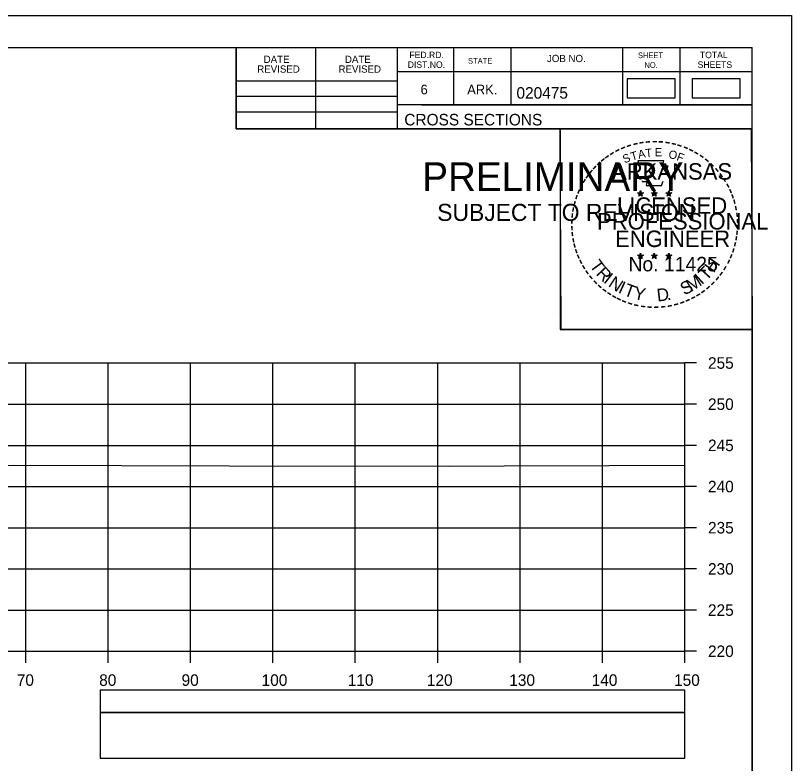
# Model space of a CAD drawing. Extents: x 1386544 to 1388153, y 379785 to 390999.
# Drawn here: x 1387428.4 to 1387522.6, y 388561.4 to 388652.2 of the extents above; entities that cross this region are included whole.
import ezdxf

# ---------------------------------------------------------------- set-up
doc = ezdxf.new("R2010")
doc.units = 0
for name, color, linetype in [('R_Axis', 7, 'Continuous'), ('R_Axis Annot', 7, 'Continuous'), ('R_Border', 7, 'Continuous'), ('R_Border PE', 7, 'Continuous'), ('R_Border Prem', 7, 'Continuous'), ('R_Exist Surface', 7, 'Continuous'), ('R_Grid', 7, 'Continuous'), ('R_No Plot', 7, 'Continuous'), ('S_SHOULDER', 7, 'Continuous')]:
    doc.layers.add(name, color=color, linetype=linetype)

msp = doc.modelspace()

# ---------------------------------------------------------------- linework, layer by layer
at = {"layer": 'R_Axis'}
for p, q in [((1387509.676, 388575.033), (1387509.676, 388610.033)), ((1387511.076, 388610.033), (1387509.676, 388610.033)), ((1387511.076, 388605.033), (1387509.676, 388605.033)), ((1387511.076, 388600.033), (1387509.676, 388600.033)), ((1387511.076, 388595.033), (1387509.676, 388595.033)), ((1387511.076, 388590.033), (1387509.676, 388590.033)), ((1387511.076, 388585.033), (1387509.676, 388585.033)), ((1387511.076, 388580.033), (1387509.676, 388580.033)), ((1387209.676, 388575.033), (1387509.676, 388575.033)), ((1387429.676, 388573.633), (1387429.676, 388575.033)), ((1387439.676, 388573.633), (1387439.676, 388575.033)), ((1387449.676, 388573.633), (1387449.676, 388575.033)), ((1387459.676, 388573.633), (1387459.676, 388575.033)), ((1387469.676, 388573.633), (1387469.676, 388575.033)), ((1387479.676, 388573.633), (1387479.676, 388575.033)), ((1387489.676, 388573.633), (1387489.676, 388575.033)), ((1387499.676, 388573.633), (1387499.676, 388575.033)), ((1387509.676, 388573.633), (1387509.676, 388575.033)), ((1387511.076, 388575.033), (1387509.676, 388575.033))]:
    msp.add_line(p, q, dxfattribs=at)
at = {"layer": 'R_Axis Annot'}
for points in [[(1387438.697, 388567.589), (1387509.676, 388567.589), (1387509.676, 388570.298), (1387438.697, 388570.298)], [(1387438.697, 388562.062), (1387509.676, 388562.062), (1387509.676, 388567.589), (1387438.697, 388567.589)]]:
    msp.add_lwpolyline(points, close=True, dxfattribs=at)
at = {"layer": 'R_Border'}
for p, q in [((1387201.676, 388648.327), (1387517.856, 388648.327)), ((1387455.216, 388638.447), (1387455.216, 388648.327)), ((1387464.896, 388638.447), (1387464.896, 388648.327)), ((1387474.756, 388648.327), (1387474.756, 388638.447)), ((1387481.596, 388648.327), (1387481.596, 388641.387)), ((1387488.536, 388648.327), (1387488.536, 388641.387)), ((1387502.116, 388648.327), (1387502.116, 388641.387)), ((1387509.056, 388648.327), (1387509.056, 388641.387)), ((1387517.856, 388442.867), (1387517.856, 388648.327)), ((1387517.856, 388645.387), (1387474.756, 388645.387)), ((1387517.856, 388645.407), (1387517.856, 388645.407)), ((1387455.216, 388644.307), (1387474.756, 388644.307)), ((1387455.216, 388642.447), (1387474.756, 388642.447)), ((1387517.856, 388641.387), (1387474.756, 388641.387)), ((1387477.716, 388641.387), (1387517.856, 388641.387)), ((1387455.216, 388640.507), (1387474.756, 388640.507)), ((1387517.856, 388638.447), (1387455.216, 388638.447))]:
    msp.add_line(p, q, dxfattribs=at)
at = {"layer": 'R_Border PE'}
for p, q in [((1387503.941, 388630.702), (1387504.29, 388630.591)), ((1387503.941, 388630.702), (1387504.194, 388630.657)), ((1387503.941, 388630.702), (1387504.178, 388630.58)), ((1387504.074, 388630.294), (1387504.29, 388630.591)), ((1387504.074, 388630.294), (1387504.2, 388630.538)), ((1387504.074, 388630.294), (1387504.288, 388630.511)), ((1387504.29, 388630.956), (1387504.249, 388630.704)), ((1387504.503, 388630.294), (1387504.288, 388630.508)), ((1387504.29, 388630.591), (1387504.29, 388630.956)), ((1387504.29, 388630.956), (1387504.339, 388630.706)), ((1387504.637, 388630.702), (1387504.29, 388630.591)), ((1387504.503, 388630.294), (1387504.29, 388630.591)), ((1387504.637, 388630.702), (1387504.351, 388630.653)), ((1387504.503, 388630.294), (1387504.366, 388630.585)), ((1387504.637, 388630.702), (1387504.433, 388630.6)), ((1387505.611, 388630.702), (1387505.96, 388630.591)), ((1387505.611, 388630.702), (1387505.864, 388630.657)), ((1387505.611, 388630.702), (1387505.848, 388630.58)), ((1387505.744, 388630.294), (1387505.96, 388630.591)), ((1387505.744, 388630.294), (1387505.87, 388630.538)), ((1387505.744, 388630.294), (1387505.958, 388630.511)), ((1387505.96, 388630.956), (1387505.919, 388630.704)), ((1387506.173, 388630.294), (1387505.958, 388630.508)), ((1387505.96, 388630.591), (1387505.96, 388630.956)), ((1387505.96, 388630.956), (1387506.009, 388630.706)), ((1387506.307, 388630.702), (1387505.96, 388630.591)), ((1387506.173, 388630.294), (1387505.96, 388630.591)), ((1387506.307, 388630.702), (1387506.021, 388630.653)), ((1387506.173, 388630.294), (1387506.036, 388630.585)), ((1387506.307, 388630.702), (1387506.103, 388630.6)), ((1387507.375, 388630.69), (1387507.724, 388630.579)), ((1387507.375, 388630.69), (1387507.628, 388630.645)), ((1387507.375, 388630.69), (1387507.612, 388630.568)), ((1387507.508, 388630.282), (1387507.724, 388630.579)), ((1387507.508, 388630.282), (1387507.634, 388630.526)), ((1387507.508, 388630.282), (1387507.722, 388630.499)), ((1387507.724, 388630.944), (1387507.683, 388630.692)), ((1387507.937, 388630.282), (1387507.722, 388630.496)), ((1387507.724, 388630.579), (1387507.724, 388630.944)), ((1387507.724, 388630.944), (1387507.773, 388630.694)), ((1387508.071, 388630.69), (1387507.724, 388630.579)), ((1387507.937, 388630.282), (1387507.724, 388630.579)), ((1387508.071, 388630.69), (1387507.785, 388630.641)), ((1387507.937, 388630.282), (1387507.8, 388630.573)), ((1387508.071, 388630.69), (1387507.867, 388630.588)), ((1387503.937, 388623.129), (1387504.286, 388623.018)), ((1387503.937, 388623.129), (1387504.19, 388623.084)), ((1387503.937, 388623.129), (1387504.174, 388623.007)), ((1387504.07, 388622.721), (1387504.286, 388623.018)), ((1387504.07, 388622.721), (1387504.196, 388622.965)), ((1387504.07, 388622.721), (1387504.284, 388622.938)), ((1387504.286, 388623.383), (1387504.245, 388623.131)), ((1387504.499, 388622.721), (1387504.284, 388622.935)), ((1387504.286, 388623.018), (1387504.286, 388623.383)), ((1387504.286, 388623.383), (1387504.335, 388623.133)), ((1387504.633, 388623.129), (1387504.286, 388623.018)), ((1387504.499, 388622.721), (1387504.286, 388623.018)), ((1387504.633, 388623.129), (1387504.347, 388623.08)), ((1387504.499, 388622.721), (1387504.362, 388623.012)), ((1387504.633, 388623.129), (1387504.429, 388623.027)), ((1387505.606, 388623.129), (1387505.955, 388623.018)), ((1387505.606, 388623.129), (1387505.859, 388623.084)), ((1387505.606, 388623.129), (1387505.843, 388623.007)), ((1387505.739, 388622.721), (1387505.955, 388623.018)), ((1387505.739, 388622.721), (1387505.865, 388622.965)), ((1387505.739, 388622.721), (1387505.953, 388622.938)), ((1387505.955, 388623.383), (1387505.914, 388623.131)), ((1387506.168, 388622.721), (1387505.953, 388622.935)), ((1387505.955, 388623.018), (1387505.955, 388623.383)), ((1387505.955, 388623.383), (1387506.004, 388623.133)), ((1387506.302, 388623.129), (1387505.955, 388623.018)), ((1387506.168, 388622.721), (1387505.955, 388623.018)), ((1387506.302, 388623.129), (1387506.016, 388623.08)), ((1387506.168, 388622.721), (1387506.031, 388623.012)), ((1387506.302, 388623.129), (1387506.098, 388623.027)), ((1387507.373, 388623.119), (1387507.722, 388623.008)), ((1387507.373, 388623.119), (1387507.626, 388623.074)), ((1387507.373, 388623.119), (1387507.61, 388622.997)), ((1387507.506, 388622.711), (1387507.722, 388623.008)), ((1387507.506, 388622.711), (1387507.632, 388622.955)), ((1387507.506, 388622.711), (1387507.72, 388622.928)), ((1387507.722, 388623.373), (1387507.681, 388623.121)), ((1387507.935, 388622.711), (1387507.72, 388622.925)), ((1387507.722, 388623.008), (1387507.722, 388623.373)), ((1387507.722, 388623.373), (1387507.771, 388623.123)), ((1387508.069, 388623.119), (1387507.722, 388623.008)), ((1387507.935, 388622.711), (1387507.722, 388623.008)), ((1387508.069, 388623.119), (1387507.783, 388623.07)), ((1387507.935, 388622.711), (1387507.798, 388623.002)), ((1387508.069, 388623.119), (1387507.865, 388623.017))]:
    msp.add_line(p, q, dxfattribs=at)
for points in [[(1387503.982, 388634.58), (1387504.251, 388633.753)], [(1387507.493, 388633.658), (1387507.635, 388633.942), (1387506.95, 388633.918), (1387507.098, 388634.58), (1387503.982, 388634.58)], [(1387504.474, 388632.157), (1387504.474, 388632.07), (1387505.037, 388632.051), (1387504.983, 388631.578), (1387506.853, 388631.578), (1387507.054, 388632.114)], [(1387504.29, 388630.956), (1387504.503, 388630.294), (1387503.941, 388630.702), (1387504.637, 388630.702), (1387504.074, 388630.294), (1387504.29, 388630.956)], [(1387505.96, 388630.956), (1387506.173, 388630.294), (1387505.611, 388630.702), (1387506.307, 388630.702), (1387505.744, 388630.294), (1387505.96, 388630.956)], [(1387507.724, 388630.944), (1387507.937, 388630.282), (1387507.375, 388630.69), (1387508.071, 388630.69), (1387507.508, 388630.282), (1387507.724, 388630.944)], [(1387504.286, 388623.383), (1387504.499, 388622.721), (1387503.937, 388623.129), (1387504.633, 388623.129), (1387504.07, 388622.721), (1387504.286, 388623.383)], [(1387505.955, 388623.383), (1387506.168, 388622.721), (1387505.606, 388623.129), (1387506.302, 388623.129), (1387505.739, 388622.721), (1387505.955, 388623.383)], [(1387507.722, 388623.373), (1387507.935, 388622.711), (1387507.373, 388623.119), (1387508.069, 388623.119), (1387507.506, 388622.711), (1387507.722, 388623.373)]]:
    msp.add_lwpolyline(points, dxfattribs=at)
for centre, radius in [((1387504.289, 388630.59), 0.172), ((1387504.289, 388630.59), 0.145), ((1387504.289, 388630.59), 0.116), ((1387504.289, 388630.59), 0.0991), ((1387504.289, 388630.59), 0.0747), ((1387504.289, 388630.59), 0.0495), ((1387504.289, 388630.59), 0.0296), ((1387505.959, 388630.59), 0.172), ((1387505.959, 388630.59), 0.145), ((1387505.959, 388630.59), 0.116), ((1387505.959, 388630.59), 0.0991), ((1387505.959, 388630.59), 0.0747), ((1387505.959, 388630.59), 0.0495), ((1387505.959, 388630.59), 0.0296), ((1387507.723, 388630.578), 0.172), ((1387507.723, 388630.578), 0.145), ((1387507.723, 388630.578), 0.116), ((1387507.723, 388630.578), 0.0991), ((1387507.723, 388630.578), 0.0747), ((1387507.723, 388630.578), 0.0495), ((1387507.723, 388630.578), 0.0296), ((1387504.285, 388623.017), 0.172), ((1387504.285, 388623.017), 0.145), ((1387504.285, 388623.017), 0.116), ((1387504.285, 388623.017), 0.0991), ((1387504.285, 388623.017), 0.0747), ((1387504.285, 388623.017), 0.0495), ((1387504.285, 388623.017), 0.0296), ((1387505.954, 388623.017), 0.172), ((1387505.954, 388623.017), 0.145), ((1387505.954, 388623.017), 0.116), ((1387505.954, 388623.017), 0.0991), ((1387505.954, 388623.017), 0.0747), ((1387505.954, 388623.017), 0.0495), ((1387505.954, 388623.017), 0.0296), ((1387507.721, 388623.007), 0.172), ((1387507.721, 388623.007), 0.145), ((1387507.721, 388623.007), 0.116), ((1387507.721, 388623.007), 0.0991), ((1387507.721, 388623.007), 0.0747), ((1387507.721, 388623.007), 0.0495), ((1387507.721, 388623.007), 0.0296)]:
    msp.add_circle(centre, radius, dxfattribs=at)
at = {"layer": 'R_Exist Surface'}
msp.add_lwpolyline([(1387209.676, 388592.263), (1387231.984, 388592.972), (1387240.653, 388593.219), (1387276.663, 388594.19), (1387278.165, 388594.221), (1387293.425, 388594.428), (1387329.299, 388595.292), (1387332.81, 388595.376), (1387337.12, 388595.498), (1387380.366, 388596.725), (1387415.511, 388597.461), (1387422.814, 388597.562), (1387428.238, 388597.628), (1387454.37, 388597.564), (1387481.135, 388597.503), (1387487.746, 388597.529), (1387500.441, 388597.575), (1387509.676, 388597.609)], dxfattribs=at)
at = {"layer": 'R_Grid'}
for p, q in [((1387209.676, 388610.033), (1387509.676, 388610.033)), ((1387429.676, 388575.033), (1387429.676, 388610.033)), ((1387439.676, 388575.033), (1387439.676, 388610.033)), ((1387449.676, 388575.033), (1387449.676, 388610.033)), ((1387459.676, 388575.033), (1387459.676, 388610.033)), ((1387469.676, 388575.033), (1387469.676, 388610.033)), ((1387479.676, 388575.033), (1387479.676, 388610.033)), ((1387489.676, 388575.033), (1387489.676, 388610.033)), ((1387499.676, 388575.033), (1387499.676, 388610.033)), ((1387509.676, 388575.033), (1387509.676, 388610.033)), ((1387209.676, 388605.033), (1387509.676, 388605.033)), ((1387209.676, 388600.033), (1387509.676, 388600.033)), ((1387209.676, 388595.033), (1387509.676, 388595.033)), ((1387209.676, 388590.033), (1387509.676, 388590.033)), ((1387209.676, 388585.033), (1387509.676, 388585.033)), ((1387209.676, 388580.033), (1387509.676, 388580.033)), ((1387209.676, 388575.033), (1387509.676, 388575.033))]:
    msp.add_line(p, q, dxfattribs=at)
at = {"layer": 'R_No Plot'}
for p, q in [((1387189.275, 388652.221), (1387522.609, 388652.221)), ((1387493.89, 388615.991), (1387493.89, 388615.991))]:
    msp.add_line(p, q, dxfattribs=at)
for points in [[(1387189.269, 388652.221), (1387522.609, 388652.221), (1387522.609, 388438.884), (1387189.269, 388438.884)], [(1387435.596, 388648.327), (1387455.216, 388648.327), (1387455.216, 388638.447), (1387471.328, 388638.447), (1387494.528, 388638.447), (1387494.528, 388614.114), (1387517.856, 388614.114), (1387517.856, 388442.867), (1387201.676, 388442.867), (1387201.676, 388648.327)], [(1387494.528, 388638.447), (1387517.735, 388638.447), (1387517.856, 388614.114), (1387494.648, 388614.114)]]:
    msp.add_lwpolyline(points, close=True, dxfattribs=at)
at = {"layer": 'S_SHOULDER'}
for points in [[(1387502.669, 388642.232), (1387508.503, 388642.232), (1387508.503, 388644.542), (1387502.669, 388644.542)], [(1387510.539, 388642.232), (1387516.373, 388642.232), (1387516.373, 388644.542), (1387510.539, 388644.542)]]:
    msp.add_lwpolyline(points, close=True, dxfattribs=at)

# ---------------------------------------------------------------- texts
at = {"layer": 'R_Axis Annot'}
for s, p in [('255', (1387512.476, 388609.333)), ('250', (1387512.476, 388604.333)), ('245', (1387512.476, 388599.333)), ('240', (1387512.476, 388594.333)), ('235', (1387512.476, 388589.333)), ('230', (1387512.476, 388584.333)), ('225', (1387512.476, 388579.333)), ('220', (1387512.476, 388574.333)), ('70', (1387428.59, 388570.833)), ('80', (1387438.59, 388570.833)), ('90', (1387448.59, 388570.833)), ('100', (1387458.304, 388570.833)), ('110', (1387468.756, 388570.833)), ('120', (1387478.359, 388570.833)), ('130', (1387488.359, 388570.833)), ('140', (1387498.359, 388570.833)), ('150', (1387508.359, 388570.833))]:
    msp.add_text(s, height=1.4, dxfattribs=at).set_placement(p)
at = {"layer": 'R_Border'}
for s, height, p in [('DATE', 0.8792, (1387458.554, 388646.463)), ('DATE', 0.8792, (1387468.414, 388646.463)), ('FED.RD.', 0.7819, (1387476.236, 388647.047)), ('JOB NO.', 0.8792, (1387492.936, 388646.567)), ('SHEET', 0.684, (1387503.976, 388647.047)), ('TOTAL', 0.7819, (1387511.496, 388647.047)), ('DIST.NO.', 0.7819, (1387476.036, 388645.867)), ('STATE', 0.684, (1387483.356, 388646.367)), ('NO.', 0.684, (1387504.756, 388645.867)), ('SHEETS', 0.7819, (1387511.216, 388645.867)), ('REVISED', 0.8792, (1387457.774, 388645.283)), ('REVISED', 0.8792, (1387467.634, 388645.283)), ('6', 1.172, (1387477.596, 388642.647)), ('ARK.', 1.1723, (1387483.256, 388642.647)), ('020475', 1.4, (1387489.232, 388642.126)), ('CROSS SECTIONS', 1.4, (1387475.62, 388638.877))]:
    msp.add_text(s, height=height, rotation=360, dxfattribs=at).set_placement(p)
at = {"layer": 'R_Border PE'}
for s, height, rotation, p in [('-', 1.6, 13.63015, (1387503.48, 388635.948)), ('-', 1.6, 10.21935, (1387504.158, 388636.11)), ('-', 1.6, 5.89682, (1387504.887, 388636.22)), ('-', 1.6, 0.18623, (1387505.659, 388636.292)), ('-', 1.6, 357.74304, (1387506.382, 388636.279)), ('-', 1.6, 352.16172, (1387507.126, 388636.223)), ('-', 1.6, 347.20489, (1387507.845, 388636.109)), ('-', 1.6, 28.79182, (1387501.463, 388635.121)), ('-', 1.6, 24.30721, (1387502.096, 388635.438)), ('-', 1.6, 19.17608, (1387502.73, 388635.707)), ('A', 1, 11.21318, (1387504.077, 388634.84)), ('T', 1, 6.02276, (1387504.926, 388635.006)), ('E', 1, 0.83234, (1387506.031, 388635.116)), ('O', 1, 350.4515, (1387507.635, 388634.906)), ('-', 1.6, 342.3362, (1387508.48, 388635.954)), ('-', 1.6, 337.85509, (1387509.215, 388635.731)), ('-', 1.6, 334.12109, (1387509.846, 388635.46)), ('-', 1.6, 38.95066, (1387499.812, 388633.978)), ('-', 1.6, 36.23174, (1387500.288, 388634.356)), ('-', 1.6, 34.06357, (1387500.866, 388634.751)), ('S', 1, 21.59401, (1387502.337, 388634.258)), ('T', 1, 16.4036, (1387503.251, 388634.589)), ('F', 1, 340.07066, (1387508.589, 388634.678)), ('-', 1.6, 329.64089, (1387510.425, 388635.177)), ('-', 1.6, 325.86266, (1387511.068, 388634.816)), ('-', 1.6, 48.42305, (1387498.931, 388633.083)), ('-', 1.6, 42.96224, (1387499.379, 388633.561)), ('ARKANSAS', 2, 360, (1387500.835, 388632.292)), ('-', 1.6, 320.52971, (1387511.678, 388634.39)), ('-', 1.6, 315.57859, (1387512.277, 388633.902)), ('-', 1.6, 50.61417, (1387498.528, 388632.597)), ('-', 1.6, 309.87973, (1387512.846, 388633.352)), ('-', 1.6, 306.65218, (1387513.371, 388632.75)), ('-', 1.6, 58.07063, (1387497.79, 388631.503)), ('-', 1.6, 54.23247, (1387498.115, 388632.03)), ('-', 1.4, 303.67529, (1387513.857, 388632.182)), ('-', 1.6, 62.87135, (1387497.477, 388630.889)), ('-', 1.6, 299.66835, (1387514.176, 388631.575)), ('-', 1.6, 294.66279, (1387514.5, 388630.963)), ('-', 1.6, 72.39447, (1387496.999, 388629.648)), ('-', 1.6, 67.77427, (1387497.218, 388630.278)), ('DWB', 0.01, 360, (1387504.277, 388630.586)), ('DWB', 0.01, 360, (1387505.947, 388630.586)), ('DWB', 0.01, 360, (1387507.711, 388630.575)), ('-', 1.6, 290.57283, (1387514.757, 388630.386)), ('-', 1.6, 75.46096, (1387496.802, 388628.934)), ('LICENSED', 2, 360, (1387501.432, 388628.143)), ('-', 1.6, 285.12326, (1387514.991, 388629.806)), ('-', 1.6, 81.20126, (1387496.67, 388628.221)), ('-', 1.6, 280.54934, (1387515.191, 388629.064)), ('-', 1.6, 89.06224, (1387496.569, 388626.829)), ('-', 1.6, 85.18634, (1387496.594, 388627.53)), ('PROFESSIONAL', 2, 360, (1387499.009, 388626.239)), ('-', 1.6, 276.59616, (1387515.353, 388628.296)), ('-', 1.6, 274.33011, (1387515.413, 388627.574)), ('-', 1.6, 94.19588, (1387496.604, 388626.104)), ('-', 1.6, 269.94067, (1387515.447, 388626.942)), ('-', 1.6, 98.94793, (1387496.676, 388625.437)), ('ENGINEER', 2, 360, (1387501.196, 388624.114)), ('-', 1.6, 263.5172, (1387515.428, 388626.276)), ('-', 1.6, 101.71495, (1387496.811, 388624.704)), ('-', 1.6, 105.45785, (1387496.973, 388624.109)), ('-', 1.6, 255.7626, (1387515.247, 388624.944)), ('-', 1.6, 260.99529, (1387515.357, 388625.622)), ('-', 1.6, 109.08742, (1387497.188, 388623.478)), ('-', 1.6, 252.86809, (1387515.066, 388624.224)), ('-', 1.6, 114.06432, (1387497.442, 388622.882)), ('T', 1.54, 306.04056, (1387498.046, 388621.856)), ('No. 11425', 1.757, 360, (1387502.823, 388621.163)), ('DWB', 0.01, 360, (1387504.273, 388623.013)), ('DWB', 0.01, 360, (1387505.942, 388623.013)), ('DWB', 0.01, 360, (1387507.709, 388623.003)), ('H', 1.54, 54.60883, (1387513.166, 388620.891)), ('-', 1.6, 247.88866, (1387514.843, 388623.551)), ('-', 1.6, 115.72885, (1387497.747, 388622.264)), ('-', 1.6, 120.44712, (1387498.104, 388621.678)), ('R', 1.54, 314.00497, (1387498.808, 388620.808)), ('T', 1.54, 46.64442, (1387512.276, 388619.949)), ('-', 1.6, 239.07125, (1387514.187, 388622.17)), ('-', 1.6, 244.61971, (1387514.581, 388622.922)), ('-', 1.6, 125.89344, (1387498.507, 388621.117)), ('I', 1.54, 321.96938, (1387499.709, 388619.876)), ('I', 1.54, 42.11359, (1387511.715, 388619.471)), ('-', 1.6, 233.84524, (1387513.785, 388621.517)), ('-', 1.6, 130.71812, (1387498.969, 388620.565)), ('-', 1.6, 134.22381, (1387499.486, 388620.02)), ('N', 1.54, 326.50021, (1387500.276, 388619.405)), ('I', 1.54, 335.36034, (1387501.484, 388618.619)), ('S', 1.54, 26.9312, (1387509.592, 388618.218)), ('M', 1.54, 32.65632, (1387510.43, 388618.624)), ('-', 1.6, 225.76533, (1387512.876, 388620.387)), ('-', 1.6, 231.25377, (1387513.355, 388620.951)), ('-', 1.6, 138.93382, (1387500.011, 388619.556)), ('-', 1.6, 144.64634, (1387500.567, 388619.15)), ('T', 1.54, 339.89117, (1387502.145, 388618.291)), ('Y', 1.54, 347.85558, (1387503.362, 388617.846)), ('D', 1.54, 6.39691, (1387506.347, 388617.487)), ('-', 1.6, 215.73633, (1387511.805, 388619.406)), ('-', 1.6, 221.08509, (1387512.354, 388619.878)), ('-', 1.6, 148.08978, (1387501.128, 388618.779)), ('-', 1.6, 151.57039, (1387501.707, 388618.454)), ('-', 1.6, 154.60019, (1387502.229, 388618.207)), ('.', 1.54, 13.76417, (1387507.539, 388617.615)), ('-', 1.6, 207.35684, (1387510.713, 388618.673)), ('-', 1.6, 212.24909, (1387511.271, 388619.019)), ('-', 1.6, 158.56121, (1387502.853, 388617.953)), ('-', 1.6, 162.79826, (1387503.54, 388617.74)), ('-', 1.6, 167.55551, (1387504.255, 388617.576)), ('-', 1.6, 173.11546, (1387505.027, 388617.466)), ('-', 1.6, 191.28576, (1387508.064, 388617.64)), ('-', 1.6, 195.47429, (1387508.793, 388617.839)), ('-', 1.6, 200.71842, (1387509.47, 388618.081)), ('-', 1.6, 204.25161, (1387510.089, 388618.354)), ('-', 1.6, 176.51827, (1387505.775, 388617.413)), ('-', 1.6, 181.59176, (1387506.519, 388617.432)), ('-', 1.6, 185.81666, (1387507.328, 388617.508))]:
    msp.add_text(s, height=height, rotation=rotation, dxfattribs=at).set_placement(p)
at = {"layer": 'R_Border Prem'}
for s, height, p in [('PRELIMINARY', 3.5, (1387477.807, 388630.91)), ('DWB', 0.01, (1387478.554, 388632.759)), ('SUBJECT TO REVISION', 2.07511, (1387479.616, 388627.281))]:
    msp.add_text(s, height=height, rotation=360, dxfattribs=at).set_placement(p)

doc.saveas('drawing.dxf')
